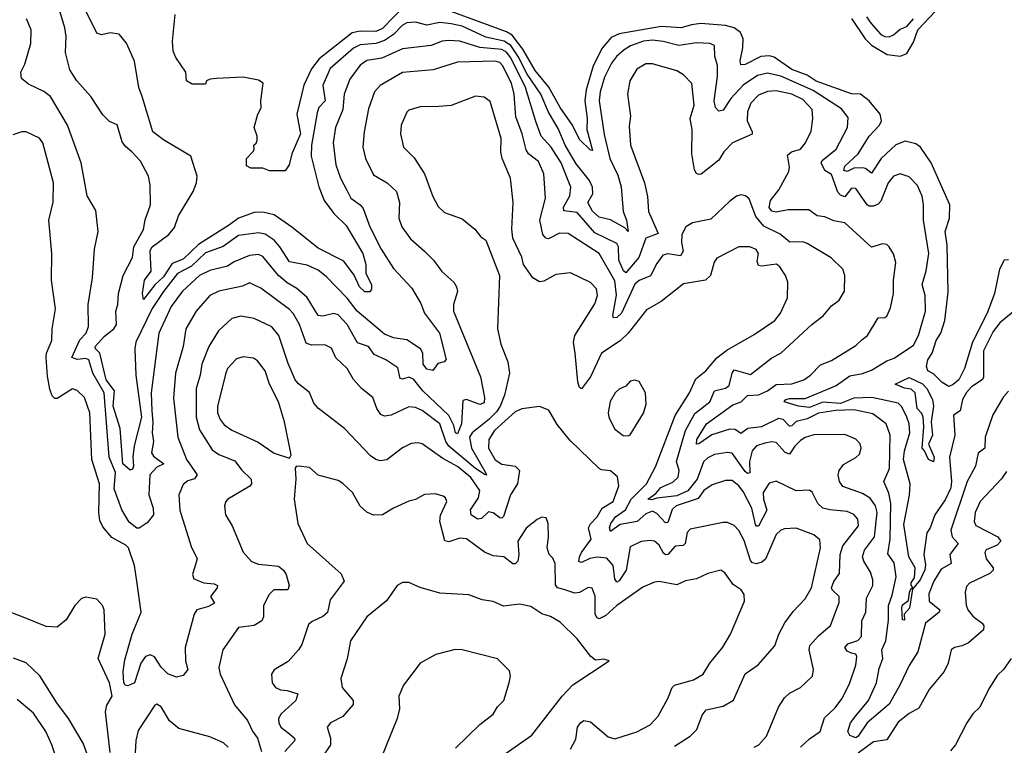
# Model space of a CAD drawing. Extents: x 1246230 to 1426786, y 660032 to 763141.
# Tile 473 of 566: x 1404706 to 1409155, y 707933 to 711211. Entities that reach past the tile are written whole.
import ezdxf

# ---------------------------------------------------------------- set-up
doc = ezdxf.new("R2010")
doc.units = 0

msp = doc.modelspace()

# ---------------------------------------------------------------- linework, layer by layer
at = {"layer": '0CON10XD'}
for points in [[(1406495, 711326.2), (1406345, 711171.4), (1406315, 711158.2), (1406245, 711159), (1406208.7, 711151.4), (1406059, 711035), (1406025, 710989.2), (1405989.4, 710915), (1405957.6, 710785), (1405974.4, 710695), (1405935.3, 710605), (1405923.1, 710555), (1405905, 710528.8), (1405835, 710528.9), (1405805, 710540.8), (1405750.9, 710540.9), (1405731.2, 710551.2), (1405730, 710585), (1405760, 710615), (1405765.7, 710625.7), (1405763.3, 710645), (1405775, 710653.3), (1405779.1, 710665), (1405778.9, 710685), (1405764.8, 710725), (1405781.4, 710785), (1405797.3, 710812.7), (1405795.2, 710845.2), (1405805.6, 710925), (1405785, 710938.2), (1405715, 710951.4), (1405594.4, 710945.6), (1405566.7, 710943.3), (1405550, 710935), (1405545, 710920), (1405485, 710920), (1405460, 710935), (1405456.2, 710975), (1405411, 711041), (1405399.9, 711069.9), (1405396.8, 711115), (1405408.6, 711235)], [(1406185, 710438), (1406202.7, 710405), (1406244.5, 710375), (1406257.8, 710357.8), (1406288.2, 710275), (1406339.1, 710175), (1406395, 710087.5), (1406478.6, 709998.6), (1406519, 709929), (1406535.8, 709885), (1406602.4, 709795), (1406633.5, 709676.5), (1406624.6, 709665.4), (1406595, 709657.9), (1406573.1, 709626.9), (1406545, 709632.7), (1406528.4, 709655), (1406527.7, 709705), (1406517.3, 709725), (1406455, 709764.7), (1406395, 709774.6), (1406355, 709790.7), (1406230.8, 709895), (1406185, 709952.9), (1406091, 710051), (1406055, 710079.7), (1406005, 710102), (1405925, 710117.9), (1405881.8, 710185), (1405855, 710214.7), (1405815, 710242.9), (1405785, 710249.2), (1405693.9, 710236.1), (1405625, 710187.3), (1405545, 710157.5), (1405481.7, 710098.3), (1405418.8, 710065), (1405355, 709983.5), (1405305, 709906.3), (1405230.4, 709755), (1405225.5, 709725), (1405230, 709605), (1405256.3, 709415), (1405223.7, 709286.3), (1405216.6, 709236.6), (1405220.4, 709195), (1405215, 709180.8), (1405205, 709176.2), (1405172, 709205), (1405159.6, 709365), (1405127.4, 709465), (1405134.2, 709535), (1405096.7, 709585), (1405068, 709705), (1405048.9, 709725), (1405047.1, 709735), (1405088.7, 709781.3), (1405131.9, 709815), (1405143.6, 709835), (1405140, 709895), (1405148.9, 709925), (1405152.1, 709975), (1405172.8, 710055), (1405215, 710137.5), (1405222, 710185), (1405265, 710264), (1405273, 710307), (1405296.7, 710375), (1405295.6, 710465.6), (1405287.1, 710505), (1405251.7, 710571.7), (1405212.5, 710615), (1405185, 710637.5), (1405169.4, 710659.4), (1405146.4, 710736.4), (1405111.3, 710751.3), (1405081.4, 710781.4), (1405027.1, 710865), (1404964.4, 710935), (1404932.5, 710985), (1404912.6, 711062.6), (1404915.9, 711135), (1404910, 711175), (1404888.8, 711245)], [(1409105, 709803.2), (1409061.2, 709715), (1409061.8, 709595), (1409055.2, 709584.8), (1409006.9, 709553.1), (1408985, 709526.6), (1408967.1, 709495), (1408955.6, 709444.3), (1408925.3, 709424.7), (1408931.2, 709335), (1408908.4, 709235), (1408916.8, 709125), (1408913.1, 709096.9), (1408888.3, 709041.7), (1408841.3, 708975), (1408820, 708915), (1408805, 708892.9), (1408791.4, 708795), (1408798.7, 708748.7), (1408796.1, 708726.1), (1408775, 708680.7), (1408740.7, 708639.3), (1408727.1, 708552.9), (1408702.5, 708525), (1408705, 708498.8), (1408695, 708500), (1408692, 708555), (1408695, 708567.6), (1408722.1, 708587.9), (1408726.9, 708625), (1408735, 708642), (1408742.5, 708645), (1408735, 708656.7), (1408735, 708667.8), (1408749.6, 708690.4), (1408752.5, 708735), (1408723.2, 708785), (1408701.2, 708931.2), (1408727.1, 709062.9), (1408730, 709115), (1408700.5, 709225), (1408705, 709264.2), (1408729, 709345), (1408725.5, 709385), (1408715.6, 709415), (1408692.9, 709462.9), (1408675, 709479.2), (1408556, 709505), (1408475, 709501.2), (1408415, 709477.2), (1408335, 709483.4), (1408275, 709458.7), (1408226, 709465), (1408160, 709485), (1408167.5, 709495), (1408185, 709499.5), (1408255, 709500.5), (1408371.4, 709548.6), (1408395, 709558.4), (1408457.3, 709602.7), (1408515, 709612.6), (1408555, 709627.8), (1408625, 709670.5), (1408657.6, 709682.4), (1408745, 709740.5), (1408768, 709785), (1408799.3, 709895), (1408798, 709965), (1408784, 710015), (1408802.9, 710077.1), (1408814.2, 710155), (1408790.8, 710305), (1408790.5, 710375), (1408783.8, 710413.8), (1408762.8, 710462.8), (1408725, 710500.9), (1408685, 710514.5), (1408655, 710504.6), (1408630.3, 710475), (1408598.1, 710391.9), (1408585, 710377.5), (1408565, 710368.7), (1408545, 710368.7), (1408535, 710375.4), (1408485, 710449.5), (1408465, 710450.9), (1408435, 710411.2), (1408415, 710418.4), (1408402.5, 710432.5), (1408375, 710512), (1408345, 710530), (1408328.2, 710565), (1408332.1, 710575), (1408395, 710626.7), (1408447.1, 710725), (1408449.5, 710769.5), (1408419, 710809), (1408292.2, 710892.2), (1408145, 710955.8), (1408085, 710969.8), (1408040, 710960), (1407975, 710916.3), (1407918.9, 710855), (1407885, 710802.9), (1407865, 710797.6), (1407849.5, 710815), (1407844.5, 710844.5), (1407859.3, 710955), (1407859.2, 711005), (1407847.3, 711045), (1407845.3, 711095.2), (1407825, 711103.9), (1407765, 711106.7), (1407685, 711094.8), (1407613.2, 711113.2), (1407565, 711118.8), (1407525, 711114.1), (1407466.8, 711093.2), (1407437.3, 711075), (1407402.2, 711045), (1407379.7, 711015), (1407347.9, 710952.1), (1407329, 710885), (1407324.3, 710844.3), (1407346.9, 710693.1), (1407372.3, 710585), (1407408.9, 710508.9), (1407423.6, 710456.4), (1407432.8, 710345), (1407448.1, 710305), (1407455, 710254.3), (1407440.4, 710270.4), (1407375, 710307.8), (1407325, 710319.2), (1407295, 710346.7), (1407273.3, 710385), (1407296, 710425), (1407294.4, 710455), (1407280.7, 710485), (1407220.5, 710560.5), (1407170.6, 710645), (1407139.6, 710719.6), (1407095, 710793.8), (1407060.6, 710875), (1406998.6, 710965), (1406958.8, 711045), (1406924.6, 711094.6), (1406895, 711115.1), (1406812.2, 711132.2), (1406705, 711181.5), (1406655, 711193), (1406605, 711198.1), (1406545, 711186.7), (1406495, 711200.8), (1406455, 711197.9), (1406434.5, 711185.5), (1406395.5, 711144.4), (1406355, 711118.1), (1406315.7, 711104.3), (1406245, 711097.7), (1406215, 711082.5), (1406108.9, 710991.1), (1406075.3, 710915), (1406085.9, 710845), (1406057.3, 710815), (1406049.4, 710790.6), (1406024.7, 710645), (1406022.8, 710595), (1406056.9, 710456.9), (1406082.4, 710395), (1406126.1, 710336.1), (1406180.9, 710280.9), (1406256.8, 710155), (1406270.3, 710105), (1406270, 710065), (1406295.8, 710015), (1406295.4, 709994.6), (1406288.3, 709981.7), (1406265, 709982.5), (1406241.5, 710005), (1406217.5, 710057.5), (1406170.8, 710120.8), (1406055, 710178.8), (1405935, 710274.4), (1405855, 710329.2), (1405805, 710342.4), (1405765, 710339.7), (1405695, 710315.2), (1405653.2, 710285), (1405513.7, 710196.3), (1405445, 710130), (1405395, 710109.4), (1405355, 710049.2), (1405316.1, 710013.9), (1405265, 709948), (1405261.1, 709975), (1405270.5, 710035), (1405300.3, 710075), (1405295, 710168), (1405304.7, 710185), (1405379.1, 710240.9), (1405405, 710272.9), (1405422.9, 710325), (1405489.6, 710435), (1405504.4, 710475), (1405507.1, 710505), (1405479.2, 710595), (1405355, 710669.1), (1405307.7, 710705), (1405259.7, 710865), (1405244.7, 710905), (1405225, 711023.8), (1405188.6, 711105), (1405155, 711145.6), (1405115, 711151.4), (1405075, 711143.1), (1405055, 711150.4), (1405002.4, 711255)], [(1409175, 710126.8), (1409155, 710124.6), (1409134.3, 710085), (1409111.7, 709975), (1409077.8, 709885), (1409012.3, 709755), (1408975.3, 709635), (1408949.3, 709585), (1408925, 709563), (1408905, 709554.8), (1408875, 709572.3), (1408835, 709611.3), (1408809.8, 709625), (1408803.9, 709645), (1408810.5, 709675), (1408829.4, 709705), (1408848, 709762), (1408868.6, 709795), (1408887.1, 709852.9), (1408901.1, 709981.1), (1408896.7, 710193.3), (1408888.4, 710255), (1408908.1, 710315), (1408908.9, 710375), (1408825, 710565.3), (1408776.5, 710635), (1408755, 710651.3), (1408707.8, 710662.2), (1408665, 710646.1), (1408599.3, 710585), (1408555, 710517.3), (1408528.6, 710538.6), (1408515, 710542.4), (1408475, 710540.4), (1408445, 710525.3), (1408430.7, 710530.7), (1408435, 710550.3), (1408495, 710605.3), (1408545.4, 710684.6), (1408591.7, 710735), (1408600, 710755), (1408594.6, 710785), (1408544.7, 710845), (1408505.8, 710875.7), (1408465, 710876.3), (1408305, 710933.9), (1408265, 710961.3), (1408195, 710986.6), (1408115, 711041.7), (1408095, 711048.7), (1408055, 711045.6), (1407985, 711008.9), (1407965, 711006.9), (1407961, 711025), (1407974.4, 711085), (1407975.6, 711125.6), (1407963.8, 711153.8), (1407934.6, 711174.6), (1407895, 711184.8), (1407783.8, 711193.8), (1407741.3, 711188.7), (1407695, 711174), (1407605, 711180.3), (1407415, 711147.1), (1407378.7, 711131.3), (1407337.8, 711082.2), (1407297.6, 711002.4), (1407266.4, 710895), (1407259.2, 710845), (1407270.2, 710765), (1407268.8, 710715), (1407295, 710620), (1407285, 710622), (1407235, 710669.4), (1407204.4, 710735), (1407148.5, 710815), (1407096.5, 710906.5), (1407035, 710981.5), (1406979, 711079), (1406930.8, 711140.8), (1406905, 711156.3), (1406639.6, 711255)], [(1408465, 711216.8), (1408526, 711125), (1408555, 711096.7), (1408625.7, 711054.3), (1408685, 711047.3), (1408715, 711059.2), (1408745, 711109.2), (1408763.9, 711165), (1408845, 711250.2)], [(1408234.5, 707925), (1408275, 707963.1), (1408322.7, 707995), (1408343.3, 708056.7), (1408389.6, 708100.4), (1408423.3, 708145), (1408456.9, 708215), (1408484.3, 708295), (1408489.5, 708335), (1408484.3, 708345), (1408465, 708350), (1408445, 708358.1), (1408435.3, 708375), (1408448.3, 708391.7), (1408492.9, 708407.1), (1408510, 708425), (1408511.1, 708495), (1408530, 708535), (1408532, 708598), (1408561.2, 708655), (1408561.2, 708681.2), (1408551.1, 708715), (1408520.4, 708765), (1408515.3, 708785.3), (1408524.1, 708815), (1408568.3, 708875), (1408580.7, 708985), (1408573.5, 709015), (1408549.2, 709049.2), (1408515, 709070.7), (1408425, 709101.8), (1408410.4, 709125), (1408404.6, 709155), (1408408.5, 709175), (1408428.8, 709201.2), (1408485, 709233.1), (1408500.8, 709249.2), (1408508.5, 709275), (1408503.3, 709295), (1408485, 709316.7), (1408435, 709337.5), (1408295, 709336.2), (1408255, 709323.3), (1408235, 709310), (1408208.7, 709285), (1408185, 709248.7), (1408165, 709256.2), (1408125, 709301.2), (1408105, 709304.1), (1408072.5, 709297.5), (1408035, 709285.8), (1408015.8, 709264.2), (1408004.6, 709215), (1408005, 709164.2), (1407995, 709160.8), (1407985, 709170.2), (1407925, 709253.1), (1407905, 709256), (1407845, 709246.9), (1407815, 709231.8), (1407795.9, 709214.1), (1407767.1, 709135), (1407725, 709083.1), (1407675, 709060.6), (1407585, 709050.2), (1407562.3, 709042.3), (1407544.7, 709044.7), (1407579.9, 709070.1), (1407602.8, 709097.2), (1407657.5, 709122.5), (1407681.5, 709145), (1407686.6, 709175), (1407673.7, 709215), (1407715.2, 709355), (1407757.3, 709432.7), (1407824.8, 709485.2), (1407846, 709534), (1407895, 709547), (1407911.7, 709558.3), (1407924.8, 709615.2), (1407935, 709629.3), (1408008.8, 709608.8), (1408105, 709683.8), (1408145.3, 709704.7), (1408285.6, 709835), (1408336.9, 709873.1), (1408375, 709918.1), (1408408.6, 709945), (1408432.5, 709985), (1408434.5, 710055.5), (1408425.4, 710085), (1408372.5, 710135), (1408265, 710200), (1408245, 710208.1), (1408185.9, 710205.9), (1408142, 710242), (1408069, 710279), (1408031.9, 710321.9), (1408001.7, 710401.7), (1407985.6, 710415.6), (1407965, 710420.8), (1407945.5, 710414.5), (1407915, 710391.9), (1407829.1, 710310.9), (1407746.9, 710293.1), (1407715.7, 710275), (1407698.8, 710241.2), (1407697.1, 710205), (1407704.3, 710165), (1407692.5, 710145), (1407635, 710154.1), (1407612.3, 710147.7), (1407585, 710110.6), (1407555.9, 710054.1), (1407505, 710032.5), (1407485, 710016.3), (1407425, 709886.2), (1407405, 709866.7), (1407388.8, 709865), (1407385.7, 709875.7), (1407402.4, 709967.6), (1407395, 710031.9), (1407324.1, 710155), (1407185, 710245.4), (1407145, 710247.5), (1407095, 710222.1), (1407082.9, 710225), (1407070.2, 710240.2), (1407056.2, 710305), (1407082.7, 710405), (1407074.1, 710515), (1407051, 710571), (1407005.8, 710605.8), (1406994, 710624), (1406977.1, 710695), (1406948.1, 710771.9), (1406940.2, 710875), (1406927.7, 710925), (1406888.3, 711005), (1406875, 711017.7), (1406855, 711024.2), (1406685, 711019.4), (1406575, 710984.6), (1406435, 710973.6), (1406335.3, 710914.7), (1406309.1, 710885), (1406281.7, 710808.3), (1406262, 710705), (1406256.1, 710635), (1406267.9, 710585), (1406305, 710511.1), (1406366.7, 710475), (1406408.2, 710435), (1406422.2, 710385), (1406419.6, 710315), (1406432.7, 710275), (1406471.5, 710221.5), (1406535, 710165.5), (1406575.4, 710125.4), (1406613.4, 710073.4), (1406667.5, 710025), (1406680, 710005), (1406683.7, 709983.7), (1406666.2, 709925), (1406666.2, 709895), (1406788.3, 709598.3), (1406806.9, 709505), (1406805, 709480.8), (1406785, 709472.2), (1406725, 709495.6), (1406708.6, 709491.4), (1406702.2, 709385), (1406685, 709340), (1406675, 709344.5), (1406667.8, 709377.8), (1406645, 709423), (1406527, 709535), (1406485, 709588), (1406465, 709596.1), (1406435, 709586.8), (1406425, 709590.6), (1406415, 709639.1), (1406360.6, 709675), (1406308.3, 709698.3), (1406281.9, 709735), (1406232.2, 709752.2), (1406185.8, 709835), (1406145, 709878.2), (1406125, 709884.1), (1406075, 709871.8), (1406054.5, 709875), (1406005.6, 709955.6), (1405957.7, 709997.7), (1405915, 710022.1), (1405875, 710055.2), (1405805, 710142.2), (1405785, 710150.6), (1405745, 710146.8), (1405675, 710117.1), (1405645, 710098.1), (1405565, 710078.9), (1405518.9, 710055), (1405441.9, 709985), (1405390.8, 709915), (1405334.7, 709795), (1405299.7, 709525), (1405302.3, 709445), (1405308, 709392), (1405304.2, 709345), (1405310.8, 709305), (1405301.6, 709255), (1405310.2, 709240.2), (1405356.9, 709205), (1405325, 709190.5), (1405293.3, 709155), (1405289.8, 709065), (1405309.4, 709005), (1405311, 708975), (1405281.6, 708938.4), (1405245, 708913.9), (1405234.6, 708914.6), (1405200.7, 708940.7), (1405166.7, 708996.6), (1405132.5, 709092.6), (1405139.1, 709165), (1405110.8, 709235), (1405087.4, 709525), (1405036.8, 709615), (1405017.8, 709675), (1405005, 709680.3), (1404965, 709676.2), (1404941.2, 709685), (1404977.7, 709765), (1405006, 709795), (1405016.1, 709825), (1405014.6, 709925), (1405034.5, 710045.5), (1405043.3, 710175), (1405060, 710255), (1405049.7, 710349.7), (1405010.9, 710415), (1404983.9, 710565), (1404922.2, 710735), (1404845, 710864.5), (1404815, 710886.4), (1404745, 710919.4), (1404714.3, 710945), (1404711.4, 710975), (1404728.8, 711011.2), (1404756.5, 711103.5), (1404758, 711165), (1404735.9, 711215.9)], [(1408532.3, 711225), (1408553.5, 711193.5), (1408597.5, 711145), (1408615, 711134.8), (1408635, 711133.3), (1408655, 711142.3), (1408685, 711168.7), (1408715, 711180.2), (1408745, 711214.8)], [(1409175, 709533.6), (1409152.5, 709507.5), (1409103.5, 709426.5), (1409068.5, 709325), (1409066.7, 709275), (1409037, 709253), (1409031.4, 709225), (1409024.6, 709195), (1408987.4, 709125), (1408914.5, 708905), (1408919.2, 708875), (1408947.3, 708845), (1408909.7, 708795), (1408915.4, 708755), (1408870.4, 708729.6), (1408836.6, 708675), (1408815, 708618), (1408815.4, 708585), (1408864.4, 708545), (1408861.1, 708535), (1408799.4, 708485), (1408764.1, 708355.9), (1408725, 708294.4), (1408684, 708205), (1408635, 708118.4), (1408535, 708034.8), (1408495.7, 707974.3), (1408485, 707966.4), (1408456.9, 707976.9), (1408447.6, 707995), (1408460.2, 708035), (1408485, 708065.9), (1408541.7, 708135), (1408578.4, 708215), (1408589.8, 708280.2), (1408607.1, 708325), (1408601.9, 708365), (1408619.8, 708405), (1408631.4, 708498.6), (1408632.7, 708565), (1408649.1, 708610.9), (1408666.2, 708695), (1408657.3, 708757.3), (1408628.8, 708798.8), (1408638.9, 708865), (1408642, 709025), (1408633, 709073), (1408610.4, 709125), (1408636.2, 709183.9), (1408639.7, 709335), (1408622.1, 709385), (1408561.4, 709431.4), (1408475, 709448.3), (1408394.3, 709445.7), (1408315, 709434), (1408265, 709407.9), (1408215, 709396.7), (1408195, 709376.9), (1408185, 709374.7), (1408155.5, 709405.5), (1408135, 709410), (1408057.8, 709372.2), (1407995.8, 709364.2), (1407965, 709342.1), (1407939.3, 709359.3), (1407915, 709361.4), (1407834.2, 709335.8), (1407774.5, 709294.5), (1407764, 709294), (1407765.3, 709315), (1407810, 709385), (1407927.9, 709472.1), (1407966.7, 709485), (1407995, 709513.4), (1408045, 709516), (1408084.9, 709535.1), (1408125, 709563.9), (1408195, 709566.8), (1408249.4, 709585), (1408278.9, 709605), (1408325, 709652.5), (1408375, 709672.3), (1408485, 709740), (1408513.8, 709766.2), (1408536.9, 709785), (1408585, 709864), (1408615, 709865.7), (1408625, 709872.5), (1408640.5, 709909.5), (1408655.4, 709975), (1408654.6, 710035), (1408665.6, 710115), (1408655, 710153.3), (1408635.7, 710185), (1408625, 710195.7), (1408605, 710198.1), (1408555, 710183.1), (1408435, 710293.1), (1408385, 710302.2), (1408345, 710321.2), (1408310, 710325), (1408272.2, 710352.2), (1408178.1, 710351.9), (1408125, 710341.7), (1408105, 710346.9), (1408093.5, 710363.5), (1408098.8, 710395), (1408137.1, 710442.9), (1408180.9, 710525), (1408184.7, 710545), (1408175, 710600), (1408193.3, 710615), (1408235, 710626.9), (1408257.3, 710655), (1408281.9, 710708.1), (1408290, 710765), (1408286.9, 710805), (1408245, 710850.4), (1408195, 710874.5), (1408125, 710890.4), (1408085, 710887.6), (1408045, 710869.8), (1408010.3, 710835), (1407994.7, 710795), (1407993.1, 710755), (1408016, 710705), (1408015.6, 710694.4), (1407926.9, 710655), (1407888.2, 710615), (1407865, 710576.4), (1407785, 710512.9), (1407775, 710511.4), (1407765, 710515.8), (1407755, 710533.3), (1407743.8, 710605), (1407745.4, 710715.4), (1407735.7, 710764.3), (1407753.3, 710825), (1407742.7, 710922.7), (1407705, 710962.7), (1407675, 710980.4), (1407565, 711012.3), (1407535, 711011.5), (1407495, 710987.8), (1407462.5, 710935), (1407452.7, 710875), (1407466, 710776), (1407460.3, 710729.7), (1407466.8, 710645), (1407530, 710475), (1407543.1, 710413.1), (1407548.1, 710345), (1407591.8, 710245), (1407535.2, 710224.8), (1407503.4, 710136.6), (1407445, 710067.8), (1407435, 710076.1), (1407413.2, 710125), (1407411.7, 710185), (1407405, 710199.6), (1407305, 710248.9), (1407225, 710340.2), (1407165, 710348.6), (1407163, 710365), (1407191.2, 710415), (1407197.1, 710455), (1407152.5, 710565), (1407107.6, 710635), (1407062.2, 710685), (1407037.9, 710752.1), (1406991.8, 710905), (1406925, 711038.7), (1406905, 711064.3), (1406885, 711076.9), (1406785, 711086.2), (1406695, 711114.4), (1406645, 711118.1), (1406615, 711113.7), (1406565, 711094.8), (1406435, 711080), (1406342.1, 711037.9), (1406275, 711027.7), (1406243.8, 711006.2), (1406197.6, 710942.4), (1406171.6, 710875), (1406166.4, 710805), (1406132.6, 710725), (1406123.1, 710655), (1406134.1, 710555), (1406155.4, 710495), (1406185, 710438)], [(1408025, 707925.5), (1408045.6, 707935), (1408080.5, 707975), (1408134.5, 708105), (1408162.1, 708147.9), (1408185, 708168.9), (1408235, 708193.6), (1408289.1, 708245), (1408292.7, 708275), (1408273.8, 708365), (1408276.3, 708383.7), (1408315, 708428.5), (1408370.4, 708475), (1408408.5, 708578.5), (1408408.8, 708605), (1408377.5, 708635), (1408374.8, 708645), (1408385, 708672.5), (1408410.4, 708709.6), (1408412.9, 708795), (1408425.7, 708835), (1408496.4, 708925), (1408493.8, 708955), (1408475.2, 708975.2), (1408445, 708989.8), (1408366.7, 708996.7), (1408335.2, 709005.2), (1408312.9, 709025), (1408286.7, 709076.7), (1408275.5, 709085.5), (1408215, 709082.5), (1408125, 709126.1), (1408092.4, 709117.6), (1408065.7, 709075), (1408067.1, 709045), (1408082.3, 708995), (1408045, 708923.8), (1408035, 708922.5), (1408030.6, 708930.6), (1408013.9, 709005), (1407975, 709079.6), (1407955, 709106), (1407925, 709128.8), (1407895, 709128.9), (1407835, 709109.7), (1407798.2, 709085), (1407771.4, 709048.6), (1407695, 709023.1), (1407672.2, 709015), (1407655, 708999), (1407635, 708939.4), (1407625, 708938.9), (1407585, 708980), (1407565, 708990.4), (1407535, 708979.3), (1407495.6, 708944.4), (1407419.6, 708930.4), (1407375, 708899.2), (1407370.8, 708915), (1407376.8, 708935), (1407398.9, 708965), (1407442.8, 708997.2), (1407468.9, 709045), (1407538.1, 709115), (1407579.4, 709190.6), (1407667.4, 709422.6), (1407732.8, 709525), (1407761.4, 709588.6), (1407806.5, 709625), (1407856.9, 709683.1), (1407900.8, 709719.1), (1408025, 709788.8), (1408118.1, 709851.9), (1408144.7, 709885.3), (1408176.2, 709955), (1408176.4, 710025), (1408166.9, 710055), (1408141.1, 710095), (1408126.6, 710106.6), (1408057.4, 710097.4), (1408045, 710101.4), (1408039.1, 710119.1), (1408045.3, 710155), (1408033.4, 710173.4), (1408005, 710184.6), (1407955, 710185.4), (1407856.2, 710133.8), (1407844.6, 710115.4), (1407827.5, 710055), (1407805.7, 710035), (1407705, 710017.7), (1407605, 709938.8), (1407538.7, 709901.3), (1407456.2, 709795), (1407419.1, 709760.9), (1407334.6, 709705), (1407285, 709597.5), (1407245, 709543.3), (1407235, 709550), (1407227.8, 709575), (1407215.3, 709704.7), (1407209.2, 709755), (1407214.8, 709785), (1407305, 709928), (1407316.4, 709965), (1407313.1, 709995), (1407285, 710024.4), (1407195, 710067.5), (1407129.3, 710060.7), (1407075, 710029.5), (1407055, 710027.5), (1407025.3, 710045.3), (1406982.5, 710105), (1406975, 710138), (1406933.6, 710225), (1406929.1, 710265), (1406935.6, 710385), (1406924.5, 710495), (1406886, 710585), (1406880.3, 710615), (1406881.6, 710675), (1406832, 710842), (1406805, 710861.4), (1406765, 710865.7), (1406655, 710823.3), (1406598.7, 710818.7)], [(1406598.7, 710818.7), (1406515, 710817.8), (1406465, 710802), (1406455, 710793.3), (1406430, 710735), (1406426.9, 710695), (1406440, 710635), (1406487.8, 710587.8), (1406535.6, 710515), (1406573, 710413), (1406596.8, 710366.8), (1406625, 710340.6), (1406705, 710311.8), (1406762.9, 710265), (1406790.3, 710230.3), (1406812, 710215), (1406874.4, 710055), (1406865.5, 709815), (1406880.5, 709745), (1406911.2, 709665), (1406919.5, 709615), (1406896.6, 709515), (1406876.5, 709465), (1406859.8, 709440.2), (1406825.4, 709404.6), (1406750.3, 709345), (1406738, 709325), (1406747.5, 709275), (1406811.4, 709165), (1406815.7, 709154.3), (1406805, 709157.5), (1406765, 709183.2), (1406645.5, 709285), (1406631.7, 709305), (1406603.8, 709385), (1406525, 709446.2), (1406495, 709458.8), (1406465, 709463.1), (1406385, 709424.6), (1406355, 709420.8), (1406338.1, 709428.1), (1406320.4, 709455), (1406302.1, 709505), (1406251.1, 709545), (1406215, 709585.6), (1406185, 709635.5), (1406133.9, 709683.9), (1406115, 709726.9), (1406085, 709741.8), (1406025, 709740.4), (1405999.8, 709749.8), (1405970.8, 709835), (1405943, 709883), (1405925, 709902.2), (1405795, 709999.1), (1405745, 710022.5), (1405712.8, 710007.3), (1405605, 709984.7), (1405565.6, 709965), (1405502.9, 709895), (1405456.8, 709815), (1405444.2, 709735), (1405409.7, 709615), (1405400.8, 709500.8), (1405420.8, 709325), (1405460, 709225), (1405507.5, 709155), (1405495, 709136.5), (1405465, 709128.2), (1405445, 709111.9), (1405425.4, 709065), (1405428.7, 708995), (1405481.3, 708831.3), (1405507.3, 708775), (1405487.3, 708705), (1405492.2, 708685), (1405537.3, 708667.3), (1405585, 708662.2), (1405599.2, 708655), (1405598.1, 708645), (1405568.5, 708605), (1405586, 708575), (1405559.6, 708560.4), (1405505.7, 708545), (1405493.6, 708526.4), (1405454.1, 708375), (1405454.6, 708315), (1405465.7, 708275), (1405445, 708248.3), (1405415, 708241.4), (1405375.7, 708255.7), (1405345.7, 708285.7), (1405315, 708332.7), (1405295, 708341.4), (1405275, 708333.8), (1405252.7, 708305), (1405224.7, 708215), (1405195, 708201.7), (1405182.6, 708205), (1405177, 708215), (1405173.5, 708266.5), (1405181.4, 708318.6), (1405214.7, 708435), (1405254.2, 708535), (1405235.1, 708675.1), (1405224.8, 708745), (1405197.3, 708825), (1405185, 708837.5), (1405121.4, 708871.4), (1405080.9, 708920.9), (1405068.1, 708948.1), (1405062.7, 708985), (1405066.2, 709115), (1405031.2, 709225), (1405022.8, 709435), (1404998.9, 709505), (1404965, 709535.8), (1404945, 709544.2), (1404875, 709500), (1404865, 709500), (1404852.4, 709512.4), (1404842.6, 709542.6), (1404830.8, 709600.8), (1404824.7, 709685), (1404826.7, 709705), (1404851.7, 709761.7), (1404852.3, 709815), (1404867.1, 709905), (1404850, 710035), (1404850.8, 710155), (1404837.7, 710305), (1404857.4, 710387.4), (1404859.1, 710475), (1404810.5, 710655), (1404795, 710676.9), (1404735, 710704.2), (1404715, 710704.3), (1404675, 710690.8)], [(1407665, 707929.5), (1407736, 707975), (1407765.4, 708004.6), (1407790.5, 708069.5), (1407807.3, 708092.7), (1407885, 708109.6), (1407932.3, 708137.7), (1407985, 708256.5), (1408042.7, 708297.3), (1408117.8, 708382.2), (1408136.7, 708435), (1408164, 708486), (1408201.7, 708538.3), (1408255, 708594.6), (1408284.7, 708645), (1408324.7, 708825), (1408321.4, 708861.4), (1408294.1, 708884.1), (1408215, 708914.5), (1408161.7, 708911.7), (1408145, 708905.5), (1408123.8, 708885), (1408075.8, 708774.2), (1408059.1, 708760.9), (1408035, 708753.2), (1408017.2, 708757.2), (1408008.4, 708768.4), (1407979.2, 708859.2), (1407955, 708903.5), (1407935, 708925.5), (1407905, 708939.5), (1407885, 708940.5), (1407735, 708909.1), (1407721.5, 708895), (1407713.9, 708845), (1407703.7, 708836.3), (1407667.6, 708832.4), (1407635, 708795.3), (1407625, 708794.1), (1407615, 708801.3), (1407595, 708837.5), (1407575, 708855.4), (1407555, 708859.2), (1407515, 708854.6), (1407465, 708829.4), (1407446.5, 708725), (1407415, 708676.2), (1407405, 708670.9), (1407395.8, 708685.8), (1407387.8, 708745), (1407358.9, 708778.9), (1407315, 708783.9), (1407283, 708777), (1407245, 708758.5), (1407233.3, 708763.3), (1407235, 708784), (1407245.2, 708805), (1407288.3, 708865), (1407276.1, 708915), (1407285, 708934.4), (1407315, 708965.5), (1407338.2, 709005), (1407388, 709035), (1407413.3, 709105), (1407406.8, 709146.8), (1407375, 709173.3), (1407335, 709177.5), (1407325, 709184.2), (1407192.3, 709312.3), (1407135, 709382.5), (1407096.9, 709446.9), (1407055, 709464.3), (1406975, 709453.8), (1406945, 709440), (1406851.2, 709355), (1406825.8, 709315), (1406823.8, 709275), (1406855, 709223.3), (1406885, 709203.5), (1406945, 709194.2), (1406964.6, 709175), (1406955.3, 709115), (1406923.7, 709065), (1406892.7, 708967.3), (1406885, 708959.1), (1406875, 708961.1), (1406845, 708982.9), (1406825, 708987.4), (1406792.2, 708957.8), (1406775, 708954.6), (1406745.5, 708975), (1406742.8, 708997.2), (1406779.2, 709050.8), (1406785.2, 709085), (1406745, 709143.7), (1406685, 709192.7), (1406618.6, 709228.6), (1406525, 709294.5), (1406505, 709299.5), (1406475, 709296.5), (1406435, 709277.8), (1406365, 709223.5), (1406335, 709218.5), (1406315, 709224.5), (1406291.2, 709241.2), (1406174.3, 709365), (1406056, 709455), (1406035, 709478.8), (1406015, 709527.5), (1405965, 709566.5), (1405950.8, 709585), (1405918.8, 709658.8), (1405876.6, 709785), (1405845, 709823.1), (1405765, 709860.8), (1405705, 709872.7), (1405665, 709860.9), (1405604.6, 709805), (1405560, 709735), (1405528.2, 709655), (1405521.6, 709605), (1405503.2, 709545), (1405503.3, 709415), (1405518.3, 709358.3), (1405575, 709267.9), (1405605, 709247.6), (1405678.7, 709218.7), (1405708.1, 709178.1), (1405751.1, 709135), (1405753.3, 709115), (1405746.4, 709103.6), (1405647.1, 709045), (1405637.1, 709035), (1405631.4, 709015), (1405635.7, 708975), (1405665.6, 708925), (1405715.4, 708805.4), (1405752.9, 708762.9), (1405785, 708751.8), (1405875, 708743.1), (1405897.8, 708725), (1405910, 708705), (1405923.5, 708655), (1405918, 708635), (1405854.4, 708635.6), (1405833.5, 708615), (1405807.1, 708565), (1405807.1, 708512.9), (1405800, 708495), (1405765, 708474.5), (1405694, 708465), (1405624.4, 708365), (1405605.5, 708284.5), (1405611.1, 708255), (1405675.9, 708115.9), (1405735.6, 708045.6), (1405757.4, 707997.4), (1405780, 707965), (1405797.8, 707905)], [(1409195, 709890.9), (1409135, 709841.9), (1409105, 709803.2)], [(1405925, 709230), (1405932.5, 709245), (1405902.3, 709395), (1405875.2, 709485.2), (1405835.3, 709565), (1405815, 709625.7), (1405779.8, 709669.8), (1405761.7, 709681.7), (1405715, 709688.1), (1405685, 709678.6), (1405645.5, 709635), (1405637.3, 709615), (1405600, 709465), (1405600.3, 709435), (1405611.1, 709405), (1405630.4, 709380.4), (1405665, 709356.2), (1405783.4, 709303.4), (1405855, 709252.5), (1405925, 709230)], [(1407455, 709331.2), (1407465, 709336.2), (1407525.5, 709434.5), (1407537.1, 709475), (1407533.8, 709525), (1407505, 709577.5), (1407485, 709583.3), (1407465, 709578.8), (1407444.3, 709555.7), (1407415, 709542.9), (1407397.1, 709525), (1407373.7, 709486.3), (1407365.6, 709435), (1407368.6, 709415), (1407393.2, 709363.2), (1407433, 709333), (1407455, 709331.2)], [(1408835, 709214.3), (1408812.2, 709225), (1408795, 709263.8), (1408783.5, 709275), (1408791.7, 709371.7), (1408788.3, 709415), (1408782, 709432), (1408762, 709455), (1408753.3, 709525), (1408735, 709541.9), (1408705, 709546.4), (1408662.5, 709565), (1408725, 709594.7), (1408785, 709566.2), (1408804.8, 709545), (1408830.4, 709495), (1408834.8, 709465), (1408825.3, 709395), (1408831.2, 709335), (1408813, 709293), (1408837.7, 709235), (1408835, 709214.3)], [(1407195, 707915.7), (1407218.5, 707961.5), (1407227.3, 708015), (1407240, 708035), (1407255, 708045.4), (1407285, 708039.1), (1407365, 707971.4), (1407395, 707962.2), (1407495.4, 707994.6), (1407555, 708025.7), (1407591.5, 708065), (1407635, 708144), (1407654.5, 708195), (1407664.7, 708205.3), (1407751.5, 708228.5), (1407795, 708254.3), (1407824.4, 708305), (1407883.9, 708376.1), (1407918.1, 708435), (1407981.4, 708585), (1407980, 708615), (1407966, 708635), (1407930, 708660), (1407892, 708712), (1407875, 708724.3), (1407815, 708710), (1407765, 708685.7), (1407715, 708675.6), (1407675, 708657.5), (1407595, 708672.7), (1407575, 708670), (1407521.7, 708648.3), (1407405, 708564.1), (1407355, 708519), (1407325, 708505.3), (1407315, 708509.1), (1407306.4, 708525), (1407307.1, 708607.1), (1407293.6, 708643.6), (1407275, 708646.2), (1407236.1, 708623.9), (1407215, 708620.3), (1407165, 708637.8), (1407135.7, 708645), (1407127.9, 708657.9), (1407125.3, 708755.3), (1407115, 708778.8), (1407098.8, 708795), (1407089.2, 708825), (1407095.5, 708875), (1407094, 708935), (1407085, 708961.2), (1407065, 708963.8), (1407045, 708953.8), (1406995, 708914), (1406956.7, 708855), (1406961.9, 708795), (1406956.6, 708765), (1406945, 708752.7), (1406935, 708752.7), (1406894.1, 708784.1), (1406845, 708789.4), (1406805.9, 708805.9), (1406725, 708866.2), (1406695, 708869.6), (1406645, 708851.8), (1406627.6, 708857.6), (1406603.8, 708945), (1406607.5, 708972.5), (1406635.6, 709035), (1406630.5, 709050.5), (1406619.5, 709059.5), (1406585, 709069.2), (1406535, 709065.6), (1406495, 709043.1), (1406463.6, 709036.4), (1406395, 709004.2), (1406345.5, 708974.5), (1406305, 708972.2), (1406275, 708986.9), (1406245, 709013.1), (1406209.5, 709075), (1406165.4, 709115.4), (1406145, 709129.2), (1406055, 709153.3), (1406015, 709188.8), (1405966.4, 709193.6), (1405955, 709192.5), (1405950, 709185), (1405954.2, 709135.8), (1405946.5, 709045), (1405962.5, 708935), (1406005, 708844.2), (1406158.1, 708708.1), (1406171.8, 708675), (1406109.4, 708590.6), (1406097.3, 708532.7), (1406075, 708514.7), (1406026.8, 708493.2), (1406011.5, 708478.5), (1405981.3, 708388.7), (1405966.1, 708363.9), (1405918.3, 708311.7), (1405855.9, 708274.1), (1405843.8, 708255), (1405846.2, 708215), (1405861.2, 708195), (1405885, 708183.8), (1405915, 708181.5), (1405963.3, 708165), (1405954.2, 708135), (1405887.3, 708075), (1405875.4, 708055), (1405876.2, 708035), (1405885.4, 708015), (1405925, 707985.3), (1405947.5, 707965), (1405949.5, 707955), (1405904.7, 707905)], [(1409165, 709170), (1409142.9, 709137), (1409045.9, 709035), (1409023.7, 708985), (1409018.7, 708945), (1409026.3, 708926.3), (1409126.4, 708875), (1409140, 708855), (1409122.7, 708837.3), (1409073.7, 708816.4), (1409067.5, 708805), (1409073.3, 708775), (1409105.5, 708735), (1409105.3, 708724.7), (1409090.5, 708709.5), (1408997.5, 708665), (1408985, 708651.2), (1408978.1, 708625), (1408983.7, 708566.3), (1408991.2, 708545), (1409014.6, 708515), (1409054.7, 708484.7), (1409062.3, 708472.3), (1409061.8, 708455), (1408993.4, 708396.6), (1408965, 708382.5), (1408930, 708375), (1408915.5, 708364.5), (1408902.1, 708305), (1408883.6, 708266.4), (1408815.6, 708185), (1408768.7, 708101.3), (1408725, 708076.9), (1408675, 708038.1), (1408625, 707958.1), (1408565, 707948.7), (1408495, 707897.5)], [(1406885, 707883.6), (1407020.5, 707979.5), (1407156.9, 708155), (1407205, 708205.7), (1407370, 708315), (1407345, 708322.5), (1407308.3, 708318.3), (1407287.5, 708335), (1407225, 708414.3), (1407148.8, 708488.8), (1407105.3, 708515.3), (1407065, 708527.7), (1407015, 708560), (1406965, 708571.1), (1406892.5, 708562.5), (1406845, 708583.1), (1406795, 708590.5), (1406735, 708613.1), (1406605, 708620), (1406515.5, 708645.5), (1406465, 708668), (1406435, 708668), (1406411.2, 708655), (1406364, 708586), (1406275, 708514), (1406200, 708405), (1406185.4, 708324.6), (1406157.5, 708235), (1406162.5, 708195), (1406212.2, 708135), (1406213.1, 708116.9), (1406166.8, 708063.2), (1406110.8, 708035), (1406095.6, 708015), (1406110.3, 707965), (1406109.7, 707935), (1406069.4, 707875)], [(1405115, 707900), (1405093.4, 708085), (1405098.8, 708115), (1405123.3, 708155), (1405111.8, 708215), (1405060.4, 708325), (1405092.3, 708435), (1405087.1, 708545), (1405080, 708565), (1405054.1, 708594.1), (1405005, 708602.9), (1404985, 708597.1), (1404954.3, 708565), (1404915, 708500), (1404875, 708466.2), (1404825, 708469.2), (1404729.2, 708509.2), (1404655, 708537.1)], [(1406675, 707920), (1406785, 708026.9), (1406845, 708074), (1406865, 708107.5), (1406894, 708135), (1406918.1, 708215), (1406924.2, 708245), (1406920, 708270), (1406865, 708324.2), (1406705, 708364.2), (1406674.3, 708365.7), (1406586.8, 708343.2), (1406515, 708303.8), (1406440.8, 708205), (1406419.2, 708155), (1406422.7, 708097.3), (1406411.4, 708055), (1406337.7, 707872.3)], [(1405016.9, 707876.9), (1404992.8, 707942.8), (1404926.2, 708055), (1404873.3, 708125), (1404797.3, 708247.3), (1404735, 708306.5), (1404677, 708327)], [(1409185.8, 708325), (1409151.2, 708275), (1409125, 708250), (1409085, 708188.8), (1409044.2, 708105.8), (1409012.5, 708075), (1408985.8, 708035), (1408934.5, 707935.5), (1408912, 707908)], [(1404880.9, 707845), (1404851.5, 707935), (1404823.8, 707995), (1404768.7, 708078.7), (1404695, 708140.5)], [(1405648.2, 707925), (1405627.5, 707945), (1405565, 707971.6), (1405425, 708009.2), (1405383.3, 708043.3), (1405345, 708106.7), (1405325, 708119.4), (1405316.2, 708115), (1405240.5, 707999.5), (1405231.1, 707955), (1405224.8, 707845)]]:
    msp.add_lwpolyline(points, dxfattribs=at)

doc.saveas('drawing.dxf')
